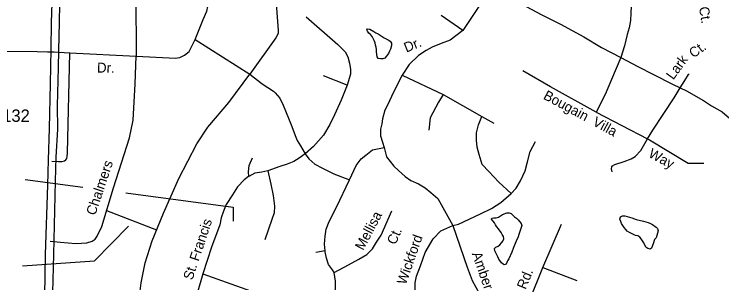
# Model space of a CAD drawing. Extents: x 1945482 to 2853149, y 66427 to 1015778.
# Drawn here: x 2335176 to 2339867, y 157233 to 159014 of the extents above; entities that cross this region are included whole.
import ezdxf

# ---------------------------------------------------------------- set-up
doc = ezdxf.new("R2010")
doc.units = 0
for name, color, linetype in [('Old_Level_10', 7, 'Continuous'), ('Old_Level_29', 7, 'Continuous'), ('Old_Level_35', 7, 'Continuous'), ('Old_Level_60', 7, 'Continuous'), ('Old_Level_7', 7, 'Continuous')]:
    doc.layers.add(name, color=color, linetype=linetype)

msp = doc.modelspace()

# ---------------------------------------------------------------- linework, layer by layer
at = {"layer": 'Old_Level_10'}
for points in [[(2335248.8, 157916.7), (2335631.7, 157866.1)], [(2335915.8, 157828.5), (2336628.7, 157734.3), (2336628.7, 157640.6)], [(2335231.4, 157345.3), (2335708.9, 157378.1), (2335933.6, 157607.7)]]:
    msp.add_lwpolyline(points, dxfattribs=at)
at = {"layer": 'Old_Level_29'}
for points in [[(2335430.5, 157084.3), (2335438.7, 157420.3), (2335450.8, 157905.9), (2335453.9, 158065.8), (2335464.9, 158251.3), (2335463.3, 158407), (2335470.8, 158657.2), (2335472, 158774.6), (2335475.9, 158959), (2335482.1, 159208.7), (2335493.9, 159683.2), (2335503.1, 159812.4), (2335510.9, 159966.7), (2335516.5, 160051.1), (2335526.7, 160195.8), (2335531.8, 160343.2), (2335550.9, 160566.9), (2335569.7, 160792.9), (2335576.3, 160902.9), (2335606.9, 161172.3), (2335649.8, 161577.8), (2335756.8, 162429), (2335819.2, 162905.2)], [(2335724.3, 162550), (2335685, 162270.7), (2335673.1, 162148.4), (2335639.6, 161888.2), (2335596.2, 161568.6), (2335563.9, 161275.5), (2335532.2, 160982), (2335518.4, 160822.9), (2335502.2, 160631.8), (2335483.5, 160379.6), (2335463.1, 160101.9), (2335457.8, 159970.5), (2335455, 159947.8), (2335445.6, 159773.3), (2335435.1, 159484.8), (2335428.2, 159153.8), (2335421, 158958), (2335419.1, 158781.7), (2335413.8, 158552.2), (2335409.3, 158256.1), (2335400.9, 158047.5), (2335397.8, 157879.4), (2335381.6, 157421.3), (2335377.6, 157148.3)]]:
    msp.add_lwpolyline(points, dxfattribs=at)
at = {"layer": 'Old_Level_35'}
for p, q in [((2338332.9, 159182.2), (2338150.5, 158905.1)), ((2338150.5, 158905.1), (2338007.1, 159005.5)), ((2336375.7, 158846.2), (2336737.4, 158616.6)), ((2335328.4, 158765.3), (2335396.3, 158764.6)), ((2335396.3, 158764.6), (2335418.6, 158764.3)), ((2335418.6, 158764.3), (2335441, 158763)), ((2335441, 158763), (2335508.7, 158759.2)), ((2335508.7, 158759.2), (2335544.9, 158757.2)), ((2335544.9, 158757.2), (2335983.9, 158734.5)), ((2337384.6, 158542.2), (2337227.6, 158605.8)), ((2337748.2, 158608.2), (2338019.2, 158480.6)), ((2338019.2, 158480.6), (2338276.1, 158335.1)), ((2338276.1, 158335.1), (2338356.7, 158290.9)), ((2339034.2, 158365), (2339375.3, 158187.2)), ((2338680.8, 157334.2), (2338803.3, 157622.1)), ((2335414.8, 157508.9), (2335482.4, 157503.2)), ((2337237.8, 157445.6), (2337175.7, 157433.3)), ((2338542.8, 156997.6), (2338680.8, 157334.2)), ((2338680.8, 157334.2), (2338905.7, 157249.3))]:
    msp.add_line(p, q, dxfattribs=at)
for points in [[(2336029.4, 160455.4), (2336024.3, 160402.7), (2336016.1, 160252.4), (2336007.1, 160074.2), (2336005.2, 159815.8), (2335992.1, 159589.1), (2335988.5, 159333), (2335982.2, 159034.7), (2335984.2, 158836.6), (2335983.9, 158734.5)], [(2336375.7, 158846.2), (2336428.5, 158978.2), (2336452.3, 159033.3), (2336459.2, 159065.4), (2336457.2, 159117.5), (2336453.4, 159213.5)], [(2336902.5, 159233.3), (2336925.7, 158906), (2336926.5, 158886), (2336911.5, 158857.5), (2336737.4, 158616.6)], [(2338332.9, 159182.2), (2338541.1, 159079.2), (2338669.9, 159010.3), (2338798.6, 158946.8), (2338952.1, 158863.8), (2339070.3, 158793.2), (2339198.2, 158726.9)], [(2339258.2, 159178.9), (2339265.3, 159126), (2339266.2, 159066.8), (2339264.4, 159020.9), (2339260.9, 158971.5), (2339252, 158923.8), (2339240.6, 158878.8), (2339222.9, 158804.6), (2339198.2, 158726.9)], [(2337111.7, 158995.3), (2337322.1, 158811.6), (2337369.5, 158764.2), (2337389, 158730.8), (2337400.1, 158689), (2337405.7, 158647.2), (2337405.7, 158616.6), (2337384.6, 158542.2)], [(2338150.5, 158905.1), (2338067, 158840.9), (2338006, 158819.1), (2337947.1, 158795.1), (2337907.9, 158773.3), (2337855.6, 158740.6), (2337794.6, 158679.5), (2337748.2, 158608.2)], [(2335983.9, 158734.5), (2336204.6, 158723.5), (2336242.7, 158722.7), (2336274.4, 158726.3), (2336306, 158741.3), (2336336.8, 158766.5), (2336375.7, 158846.2)], [(2335042.3, 158768.6), (2335328.4, 158765.3)], [(2335493.4, 158038.1), (2335509.2, 158041.6), (2335519.1, 158047.9), (2335524.7, 158056.3), (2335528.1, 158070.2), (2335529.1, 158094.6), (2335544.9, 158757.2)], [(2335482.4, 157503.2), (2335585, 157494.5), (2335623, 157496), (2335658.7, 157497.4), (2335692.4, 157508.6), (2335713.9, 157521.6), (2335727.2, 157542.1), (2335756.4, 157607.3), (2335834.6, 157862.5), (2335941.3, 158194.9), (2335964.9, 158311.7), (2335979.3, 158552.5), (2335983.9, 158734.5)], [(2339198.2, 158726.9), (2339136.5, 158580.4), (2339094.1, 158481.5), (2339034.2, 158365)], [(2339198.2, 158726.9), (2339311.1, 158666.9), (2339413.5, 158614), (2339540.5, 158550.4), (2339591.7, 158524.7)], [(2335853.4, 156774.9), (2335967, 156839.4), (2335990.4, 156854.1), (2336015.5, 156875.1), (2336024.9, 156893.6), (2336017.2, 156989.4), (2336010.2, 157117.2), (2336011.7, 157179.2), (2336017.4, 157233.3), (2336044.4, 157364.7), (2336090.4, 157510.6), (2336165.2, 157695.3), (2336268.4, 157923.6), (2336387.3, 158154.4), (2336460.7, 158265.3), (2336598.3, 158428.9), (2336737.4, 158616.6)], [(2336737.4, 158616.6), (2336820.9, 158552.5), (2336896.1, 158502.3), (2336905.8, 158492)], [(2337748.2, 158608.2), (2337690.1, 158496.4), (2337650.9, 158411.4), (2337633.4, 158376.5), (2337618.2, 158319.8), (2337613.8, 158287.1), (2337605.1, 158252.2), (2337605.1, 158206.4), (2337629.8, 158130)], [(2339034.2, 158365), (2338730.7, 158531), (2338547.3, 158636.9)], [(2339591.7, 158524.7), (2339621.9, 158574.5), (2339647.2, 158614.6), (2339650.2, 158619.2)], [(2337384.6, 158542.2), (2337344.4, 158443.8), (2337300.4, 158345.9), (2337269.2, 158281.4), (2337227.5, 158212.6), (2337194.1, 158173.6), (2337160.6, 158137.4), (2337105, 158087.2)], [(2339375.3, 158187.2), (2339408.8, 158243.8), (2339482.5, 158355), (2339552.2, 158459.5), (2339591.7, 158524.7)], [(2339591.7, 158524.7), (2339632.2, 158504.5), (2339745.1, 158440.9), (2339798.1, 158405.6), (2339868.6, 158366.8), (2339918, 158324.4), (2339978, 158271.4), (2340041.5, 158207.9), (2340094.4, 158154.9), (2340136.8, 158116.1), (2340179.1, 158073.7), (2340232, 158031.3), (2340299.1, 157985.4), (2340348.6, 157950.7), (2340369.6, 157936), (2340422.6, 157907.7), (2340472, 157868.9), (2340519.6, 157807.1)], [(2336905.8, 158492), (2336937.9, 158457.8), (2336960.2, 158410.4), (2336993.6, 158324), (2337015.9, 158268.3), (2337038.1, 158209.8), (2337052, 158176.4), (2337074.3, 158140.1), (2337105, 158087.2)], [(2338019.2, 158480.6), (2337989, 158429.2), (2337933.3, 158326.1), (2337925, 158245.3)], [(2338471.1, 157826), (2338388.3, 157900.1), (2338322.9, 157969.9), (2338279.4, 158017.8), (2338257.6, 158083.2), (2338244.5, 158131.2), (2338240.2, 158179.2), (2338240.2, 158227.1), (2338253.2, 158279.5), (2338276.1, 158335.1)], [(2339139.4, 157969.2), (2339136.6, 157989.1), (2339138.1, 158001), (2339142.1, 158009.4), (2339157.5, 158017.9), (2339218.8, 158036.4), (2339266.3, 158054.3), (2339291.6, 158071.1), (2339330.1, 158110.7), (2339375.3, 158187.2)], [(2339375.3, 158187.2), (2339386.8, 158181.2), (2339643, 158025.2), (2339748.8, 158025.2)], [(2338471.1, 157826), (2338502.7, 157859.8), (2338532.1, 157908.8), (2338563.7, 157975.3), (2338580, 158035.3), (2338596.4, 158104), (2338632.3, 158170.5)], [(2337398.2, 157916.4), (2337443.9, 158010.2), (2337476.6, 158053.8), (2337507.1, 158080), (2337550.7, 158114.9), (2337629.8, 158130)], [(2337629.8, 158130), (2337644.3, 158066.9), (2337692.3, 158005.8), (2337724.9, 157977.5), (2337768.5, 157938.3), (2337805.5, 157912.1), (2337855.6, 157888.1), (2337901.4, 157861.9), (2337938.4, 157831.4), (2337984.2, 157792.2), (2338083.7, 157611.9)], [(2336732, 157938.3), (2336729.7, 157968.4), (2336733.9, 158010.6), (2336755, 158061.2)], [(2337105, 158087.2), (2337066, 158059.3), (2337029.8, 158037.1), (2336985.2, 158020.3), (2336937.9, 158003.6), (2336857.1, 157975.8)], [(2337105, 158087.2), (2337130, 158053.8), (2337169, 158020.3), (2337219.1, 157992.5), (2337294.3, 157956.3), (2337398.2, 157916.4)], [(2335425.7, 158039.5), (2335469.4, 158036.1), (2335487.4, 158036.8), (2335493.4, 158038.1)], [(2336857.1, 157975.8), (2336818.2, 157967.4), (2336770.8, 157959), (2336732, 157938.3)], [(2336857.1, 157975.8), (2336876.6, 157886.6), (2336893.3, 157811.4), (2336901.7, 157741.7), (2336898.9, 157697.1), (2336885, 157652.6), (2336837.6, 157518.8)], [(2336732, 157938.3), (2336729.1, 157936.8), (2336701.2, 157914.5), (2336656.7, 157869.9), (2336623.2, 157816.9), (2336581.5, 157752.9), (2336564.8, 157708.3), (2336548.5, 157662.9), (2336540.1, 157616.5), (2336485.3, 157469), (2336426.3, 157292)], [(2337237.8, 157445.6), (2337233, 157488.2), (2337238.6, 157541.1), (2337244.2, 157588.5), (2337263.7, 157638.6), (2337313.8, 157733.4), (2337398.2, 157916.4)], [(2338083.7, 157611.9), (2338122.5, 157621), (2338266.3, 157690.8), (2338340.4, 157725.7), (2338401.4, 157764.9), (2338471.1, 157826)], [(2335788.7, 157712.6), (2336120.5, 157584.9)], [(2337297.1, 157301.5), (2337391.8, 157351.7), (2337461.4, 157390.7), (2337514.3, 157421.3), (2337550.5, 157457.5), (2337578.3, 157502.1), (2337608.9, 157549.5), (2337678.6, 157711.1)], [(2337883.5, 157032.6), (2337861.1, 157080.3), (2337835, 157137), (2337835, 157193.7), (2337835, 157232.9), (2337843.7, 157276.5), (2337869.8, 157346.3), (2337900.3, 157433.5), (2337952.6, 157525.1), (2338004.9, 157577.4), (2338083.7, 157611.9)], [(2338083.7, 157611.9), (2338179.7, 157337.5), (2338211.3, 157249), (2338260.9, 157159.9), (2338337.1, 157090.1), (2338441.7, 157042.2), (2338542.8, 156997.6)], [(2337297.1, 157301.5), (2337285.9, 157318.2), (2337260.9, 157354.5), (2337247, 157396.2), (2337238.6, 157438), (2337237.8, 157445.6)], [(2336426.3, 157292), (2336388.3, 157161.3), (2336329.3, 156933.8)], [(2336426.3, 157292), (2336865.5, 157135.7)], [(2337280.4, 157074.5), (2337302.6, 157149.7), (2337305.4, 157199.8), (2337305.4, 157244.4), (2337297.1, 157301.5)]]:
    msp.add_lwpolyline(points, dxfattribs=at)
at = {"layer": 'Old_Level_60'}
for points in [[(2337604.2, 158716.6), (2337589, 158720.6), (2337582.7, 158731.3), (2337578.7, 158763.2), (2337577.7, 158778.7), (2337575.2, 158794.1), (2337571, 158808.7), (2337568.2, 158823.5), (2337563, 158838.4), (2337548.2, 158866.1), (2337538.5, 158878), (2337527.5, 158888.7), (2337517.7, 158900.1), (2337514.7, 158910.6), (2337518, 158916.1), (2337533.7, 158913.5), (2337561, 158899.3), (2337574, 158890), (2337588.2, 158883.5), (2337602, 158875.4), (2337615, 158866), (2337628.5, 158857.5), (2337656, 158843.4), (2337668, 158834.1), (2337677, 158821.9), (2337678.5, 158806.9), (2337670.5, 158781.6), (2337663.5, 158768.4), (2337657.5, 158753.7), (2337633.7, 158722), (2337619.2, 158717), (2337604.2, 158716.6)], [(2338424.5, 157352.4), (2338418.5, 157355.9), (2338407.2, 157366.3), (2338388.7, 157390.3), (2338382, 157404.3), (2338376.5, 157419.2), (2338368.5, 157431.9), (2338362, 157445.6), (2338361.2, 157460.8), (2338369.5, 157469.4), (2338383.5, 157476.4), (2338396, 157485.5), (2338406.5, 157497), (2338415.5, 157509.8), (2338421.2, 157524), (2338419, 157538.9), (2338412, 157552.7), (2338404, 157565.7), (2338386, 157591.4), (2338376.2, 157603.3), (2338367, 157616.3), (2338359.5, 157629.6), (2338341, 157654.2), (2338341.7, 157660.8), (2338356.5, 157664.7), (2338371.5, 157664.1), (2338386.5, 157669.1), (2338413, 157684.9), (2338441.5, 157696), (2338456.5, 157697.3), (2338471.2, 157691.4), (2338493, 157669.7), (2338505.7, 157661.2), (2338517, 157650.7), (2338536, 157625.9), (2338540.7, 157613.7), (2338536.5, 157599.2), (2338520.5, 157554.1), (2338516, 157538.3), (2338504.2, 157508), (2338485.2, 157466.4), (2338474, 157436), (2338455.2, 157392.1), (2338447, 157378.9), (2338438.5, 157357.2), (2338424.5, 157352.4)], [(2339391.5, 157455.4), (2339376.5, 157460), (2339364, 157468.9), (2339349.5, 157497.5), (2339333.2, 157523.6), (2339323, 157534.7), (2339311.2, 157544.3), (2339295.7, 157547.1), (2339268.5, 157560.9), (2339254, 157567.3), (2339240.5, 157575.6), (2339229.7, 157587.3), (2339219.7, 157599.9), (2339211, 157613.6), (2339201.7, 157625.9), (2339197.5, 157639.4), (2339191, 157655.8), (2339194.7, 157671.1), (2339209, 157677.7), (2339225, 157676.2), (2339255.2, 157668.6), (2339270.5, 157663.8), (2339299.5, 157653.1), (2339348.5, 157641.7), (2339378.7, 157633.5), (2339393.7, 157627), (2339407.5, 157619.2), (2339432.7, 157601.7), (2339441.5, 157593.5), (2339444, 157578.5), (2339441, 157562.4), (2339436.5, 157546.5), (2339431.5, 157531.8), (2339420.7, 157520.1), (2339412.7, 157491.1), (2339400.2, 157461.6), (2339391.5, 157455.4)]]:
    msp.add_lwpolyline(points, dxfattribs=at)

# ---------------------------------------------------------------- texts
at = {"layer": 'Old_Level_10'}
for s, height, rotation, p in [('Sea Eagle Ct.', 65.617, 279.4555, (2339644.6, 159481.8)), ('Dr.', 65.62, 22.1822, (2337775.7, 158758.4)), ('Ct.', 65.62, 35.5029, (2339678.7, 158719.9)), ('Lark', 65.62, 53.8785, (2339545.1, 158574.2)), ('Dr.', 65.62, 358.7938, (2335724.9, 158627)), ('Bougain  Villa ', 65.617, 331.7169, (2338678.4, 158454.8)), ('Way', 65.62, 331.7169, (2339375.1, 158070)), ('Chalmers', 65.62, 71.4542, (2335713.3, 157675.5)), ('Mellisa', 65.62, 62.1764, (2337489.7, 157443.4)), ('St. Francis', 65.617, 71.5651, (2336356.9, 157246.6)), ('Ct.', 65.62, 66.6945, (2337704.2, 157480.4)), ('Wickford', 65.62, 70.7243, (2337772.1, 157216)), ('Amber', 65.62, 289.2832, (2338209.6, 157425.5)), ('Rd.', 65.62, 67.7146, (2338566.3, 157184.8))]:
    msp.add_text(s, height=height, rotation=rotation, dxfattribs=at).set_placement(p)
at = {"layer": 'Old_Level_7'}
msp.add_text('132', height=82.02, dxfattribs=at).set_placement((2335097, 158299.8))

doc.saveas('drawing.dxf')
